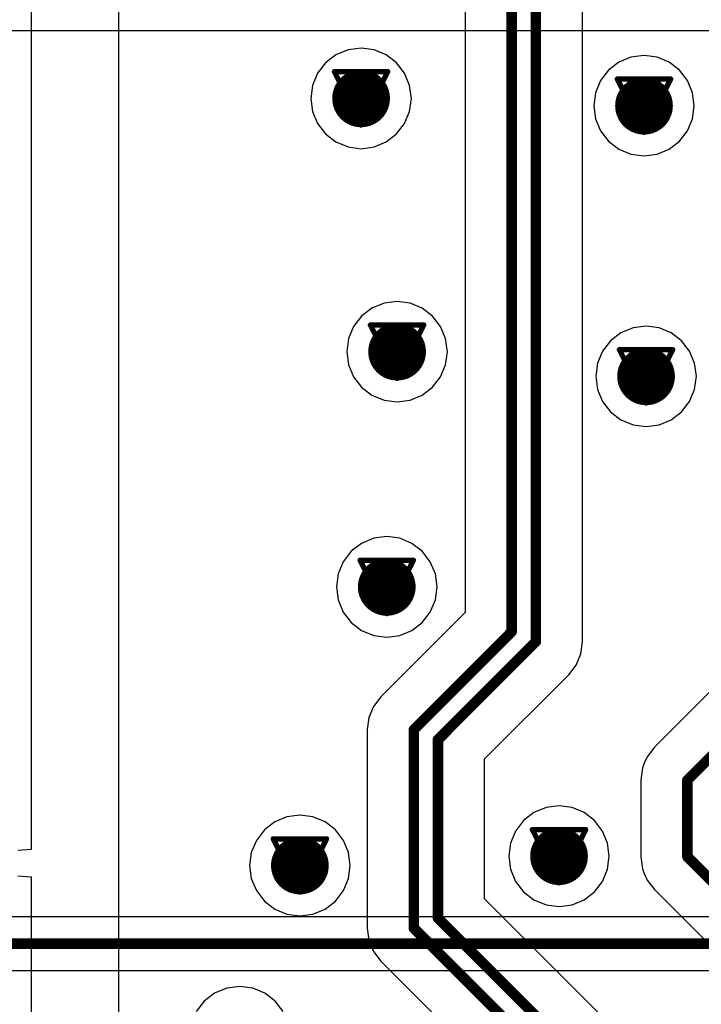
# Model space of a CAD drawing. Header units: millimetres. Extents: x 138 to 555, y 26 to 334.
# Tile 488 of 656: x 279 to 286, y 162 to 172. Entities that reach past the tile are written whole.
import ezdxf

# ---------------------------------------------------------------- set-up
doc = ezdxf.new("R2010")
doc.units = ezdxf.units.MM
for name, color, linetype in [('BottomLayer', 5, 'Continuous'), ('DrillDrawing', 1, 'Continuous'), ('MidLayer1', 16, 'Continuous'), ('MidLayer2', 76, 'Continuous'), ('MidLayer3', 90, 'Continuous'), ('MidLayer4', 156, 'Continuous'), ('MultiLayer', 9, 'Continuous'), ('TopLayer', 1, 'Continuous'), ('ViaHoleLayer', 16, 'Continuous')]:
    doc.layers.add(name, color=color, linetype=linetype)

msp = doc.modelspace()

# ---------------------------------------------------------------- linework, layer by layer
at = {"layer": 'BottomLayer'}
for p, q in [((269.2706, 171.7386), (297.5578, 171.7386)), ((291.4836, 163.2928), (275.4916, 163.2928)), ((275.4916, 162.783), (291.4801, 162.783))]:
    msp.add_line(p, q, dxfattribs=at)
at = {"layer": 'BottomLayer', "const_width": 0.275}
for points in [[(282.3078, 171.0914, 1), (282.5828, 171.0914, 1)], [(285.0036, 171.0216, 1), (285.2786, 171.0216, 1)], [(282.6508, 168.6783, 1), (282.9258, 168.6783, 1)], [(285.0232, 168.4435, 1), (285.2982, 168.4435, 1)], [(282.5525, 166.4374, 1), (282.8275, 166.4374, 1)], [(284.1939, 163.8717, 1), (284.4689, 163.8717, 1)], [(281.7247, 163.7831, 1), (281.9997, 163.7831, 1)]]:
    msp.add_lwpolyline(points, format="xyb", close=True, dxfattribs=at)
at = {"layer": 'BottomLayer', "const_width": 0.1}
msp.add_lwpolyline([(275.057, 163.0379), (291.9188, 163.0379)], dxfattribs=at)
at = {"layer": 'DrillDrawing', "const_width": 0.0508}
for points in [[(282.1913, 171.3454), (282.6993, 171.3454)], [(282.1913, 171.3454), (282.4453, 170.8374)], [(282.4453, 170.8374), (282.6993, 171.3454)], [(284.8871, 171.2756), (285.3951, 171.2756)], [(284.8871, 171.2756), (285.1411, 170.7676)], [(285.1411, 170.7676), (285.3951, 171.2756)], [(282.2929, 171.2438), (282.5977, 171.2438)], [(282.2929, 171.2438), (282.4453, 170.939)], [(282.4453, 170.939), (282.5977, 171.2438)], [(284.9887, 171.174), (285.2935, 171.174)], [(284.9887, 171.174), (285.1411, 170.8692)], [(285.1411, 170.8692), (285.2935, 171.174)], [(282.5343, 168.9323), (283.0423, 168.9323)], [(282.5343, 168.9323), (282.7883, 168.4243)], [(282.7883, 168.4243), (283.0423, 168.9323)], [(282.6359, 168.8307), (282.9407, 168.8307)], [(282.6359, 168.8307), (282.7883, 168.5259)], [(282.7883, 168.5259), (282.9407, 168.8307)], [(284.9067, 168.6975), (285.4147, 168.6975)], [(284.9067, 168.6975), (285.1607, 168.1895)], [(285.1607, 168.1895), (285.4147, 168.6975)], [(285.0083, 168.5959), (285.3131, 168.5959)], [(285.0083, 168.5959), (285.1607, 168.2911)], [(285.1607, 168.2911), (285.3131, 168.5959)], [(282.436, 166.6914), (282.944, 166.6914)], [(282.436, 166.6914), (282.69, 166.1834)], [(282.69, 166.1834), (282.944, 166.6914)], [(282.5376, 166.5898), (282.8424, 166.5898)], [(282.5376, 166.5898), (282.69, 166.285)], [(282.69, 166.285), (282.8424, 166.5898)], [(281.6082, 164.0371), (282.1162, 164.0371)], [(281.6082, 164.0371), (281.8622, 163.5291)], [(281.8622, 163.5291), (282.1162, 164.0371)], [(284.0774, 164.1257), (284.5854, 164.1257)], [(284.0774, 164.1257), (284.3314, 163.6177)], [(284.3314, 163.6177), (284.5854, 164.1257)], [(284.179, 164.0241), (284.4838, 164.0241)], [(284.179, 164.0241), (284.3314, 163.7193)], [(284.3314, 163.7193), (284.4838, 164.0241)], [(281.7098, 163.9355), (282.0146, 163.9355)], [(281.7098, 163.9355), (281.8622, 163.6307)], [(281.8622, 163.6307), (282.0146, 163.9355)]]:
    msp.add_lwpolyline(points, dxfattribs=at)
at = {"layer": 'DrillDrawing', "const_width": 0.0254}
for points in [[(282.1786, 171.3454, 1), (282.204, 171.3454, 1)], [(282.1786, 171.3454, 1), (282.204, 171.3454, 1)], [(282.6866, 171.3454, 1), (282.712, 171.3454, 1)], [(282.6866, 171.3454, 1), (282.712, 171.3454, 1)], [(284.8744, 171.2756, 1), (284.8998, 171.2756, 1)], [(284.8744, 171.2756, 1), (284.8998, 171.2756, 1)], [(285.3824, 171.2756, 1), (285.4078, 171.2756, 1)], [(285.3824, 171.2756, 1), (285.4078, 171.2756, 1)], [(282.2802, 171.2438, 1), (282.3056, 171.2438, 1)], [(282.2802, 171.2438, 1), (282.3056, 171.2438, 1)], [(282.585, 171.2438, 1), (282.6104, 171.2438, 1)], [(282.585, 171.2438, 1), (282.6104, 171.2438, 1)], [(284.976, 171.174, 1), (285.0014, 171.174, 1)], [(284.976, 171.174, 1), (285.0014, 171.174, 1)], [(285.2808, 171.174, 1), (285.3062, 171.174, 1)], [(285.2808, 171.174, 1), (285.3062, 171.174, 1)], [(282.4326, 170.939, 1), (282.458, 170.939, 1)], [(282.4326, 170.939, 1), (282.458, 170.939, 1)], [(282.4326, 170.8374, 1), (282.458, 170.8374, 1)], [(282.4326, 170.8374, 1), (282.458, 170.8374, 1)], [(285.1284, 170.8692, 1), (285.1538, 170.8692, 1)], [(285.1284, 170.8692, 1), (285.1538, 170.8692, 1)], [(285.1284, 170.7676, 1), (285.1538, 170.7676, 1)], [(285.1284, 170.7676, 1), (285.1538, 170.7676, 1)], [(282.5216, 168.9323, 1), (282.547, 168.9323, 1)], [(282.5216, 168.9323, 1), (282.547, 168.9323, 1)], [(283.0296, 168.9323, 1), (283.055, 168.9323, 1)], [(283.0296, 168.9323, 1), (283.055, 168.9323, 1)], [(282.6232, 168.8307, 1), (282.6486, 168.8307, 1)], [(282.6232, 168.8307, 1), (282.6486, 168.8307, 1)], [(282.928, 168.8307, 1), (282.9534, 168.8307, 1)], [(282.928, 168.8307, 1), (282.9534, 168.8307, 1)], [(284.894, 168.6975, 1), (284.9194, 168.6975, 1)], [(284.894, 168.6975, 1), (284.9194, 168.6975, 1)], [(285.402, 168.6975, 1), (285.4274, 168.6975, 1)], [(285.402, 168.6975, 1), (285.4274, 168.6975, 1)], [(284.9956, 168.5959, 1), (285.021, 168.5959, 1)], [(284.9956, 168.5959, 1), (285.021, 168.5959, 1)], [(285.3004, 168.5959, 1), (285.3258, 168.5959, 1)], [(285.3004, 168.5959, 1), (285.3258, 168.5959, 1)], [(282.7756, 168.5259, 1), (282.801, 168.5259, 1)], [(282.7756, 168.5259, 1), (282.801, 168.5259, 1)], [(282.7756, 168.4243, 1), (282.801, 168.4243, 1)], [(282.7756, 168.4243, 1), (282.801, 168.4243, 1)], [(285.148, 168.2911, 1), (285.1734, 168.2911, 1)], [(285.148, 168.2911, 1), (285.1734, 168.2911, 1)], [(285.148, 168.1895, 1), (285.1734, 168.1895, 1)], [(285.148, 168.1895, 1), (285.1734, 168.1895, 1)], [(282.4233, 166.6914, 1), (282.4487, 166.6914, 1)], [(282.4233, 166.6914, 1), (282.4487, 166.6914, 1)], [(282.9313, 166.6914, 1), (282.9567, 166.6914, 1)], [(282.9313, 166.6914, 1), (282.9567, 166.6914, 1)], [(282.5249, 166.5898, 1), (282.5503, 166.5898, 1)], [(282.5249, 166.5898, 1), (282.5503, 166.5898, 1)], [(282.8297, 166.5898, 1), (282.8551, 166.5898, 1)], [(282.8297, 166.5898, 1), (282.8551, 166.5898, 1)], [(282.6773, 166.285, 1), (282.7027, 166.285, 1)], [(282.6773, 166.285, 1), (282.7027, 166.285, 1)], [(282.6773, 166.1834, 1), (282.7027, 166.1834, 1)], [(282.6773, 166.1834, 1), (282.7027, 166.1834, 1)], [(281.5955, 164.0371, 1), (281.6209, 164.0371, 1)], [(281.5955, 164.0371, 1), (281.6209, 164.0371, 1)], [(282.1035, 164.0371, 1), (282.1289, 164.0371, 1)], [(282.1035, 164.0371, 1), (282.1289, 164.0371, 1)], [(284.0647, 164.1257, 1), (284.0901, 164.1257, 1)], [(284.0647, 164.1257, 1), (284.0901, 164.1257, 1)], [(284.5727, 164.1257, 1), (284.5981, 164.1257, 1)], [(284.5727, 164.1257, 1), (284.5981, 164.1257, 1)], [(284.1663, 164.0241, 1), (284.1917, 164.0241, 1)], [(284.1663, 164.0241, 1), (284.1917, 164.0241, 1)], [(284.4711, 164.0241, 1), (284.4965, 164.0241, 1)], [(284.4711, 164.0241, 1), (284.4965, 164.0241, 1)], [(281.6971, 163.9355, 1), (281.7225, 163.9355, 1)], [(281.6971, 163.9355, 1), (281.7225, 163.9355, 1)], [(282.0019, 163.9355, 1), (282.0273, 163.9355, 1)], [(282.0019, 163.9355, 1), (282.0273, 163.9355, 1)], [(284.3187, 163.7193, 1), (284.3441, 163.7193, 1)], [(284.3187, 163.7193, 1), (284.3441, 163.7193, 1)], [(281.8495, 163.6307, 1), (281.8749, 163.6307, 1)], [(281.8495, 163.6307, 1), (281.8749, 163.6307, 1)], [(284.3187, 163.6177, 1), (284.3441, 163.6177, 1)], [(284.3187, 163.6177, 1), (284.3441, 163.6177, 1)], [(281.8495, 163.5291, 1), (281.8749, 163.5291, 1)], [(281.8495, 163.5291, 1), (281.8749, 163.5291, 1)]]:
    msp.add_lwpolyline(points, format="xyb", close=True, dxfattribs=at)
at = {"layer": 'MidLayer1'}
for p, q in [((280.1371, 161.7659), (280.1371, 237.6154)), ((279.3001, 189.4648), (279.3001, 163.9351)), ((282.4453, 171.5705), (282.3213, 171.5542)), ((282.5693, 171.5542), (282.4453, 171.5705)), ((282.2058, 171.5063), (282.1066, 171.4302)), ((282.3213, 171.5542), (282.2058, 171.5063)), ((282.6849, 171.5063), (282.5693, 171.5542)), ((282.7841, 171.4302), (282.6849, 171.5063)), ((285.0171, 171.4844), (284.9015, 171.4365)), ((285.1411, 171.5007), (285.0171, 171.4844)), ((285.2651, 171.4844), (285.1411, 171.5007)), ((285.3806, 171.4365), (285.2651, 171.4844)), ((282.1066, 171.4302), (282.0304, 171.331)), ((282.8602, 171.331), (282.7841, 171.4302)), ((284.9015, 171.4365), (284.8023, 171.3604)), ((285.4798, 171.3604), (285.3806, 171.4365)), ((282.0304, 171.331), (281.9826, 171.2154)), ((282.9081, 171.2154), (282.8602, 171.331)), ((284.8023, 171.3604), (284.7262, 171.2612)), ((285.556, 171.2612), (285.4798, 171.3604)), ((281.9826, 171.2154), (281.9662, 171.0914)), ((282.9244, 171.0914), (282.9081, 171.2154)), ((284.7262, 171.2612), (284.6783, 171.1456)), ((285.6038, 171.1456), (285.556, 171.2612)), ((284.6783, 171.1456), (284.662, 171.0216)), ((285.6202, 171.0216), (285.6038, 171.1456)), ((281.9662, 171.0914), (281.9826, 170.9674)), ((282.9081, 170.9674), (282.9244, 171.0914)), ((284.662, 171.0216), (284.6783, 170.8976)), ((285.6038, 170.8976), (285.6202, 171.0216)), ((281.9826, 170.9674), (282.0304, 170.8519)), ((282.8602, 170.8519), (282.9081, 170.9674)), ((282.0304, 170.8519), (282.1066, 170.7526)), ((282.7841, 170.7526), (282.8602, 170.8519)), ((284.6783, 170.8976), (284.7262, 170.7821)), ((285.556, 170.7821), (285.6038, 170.8976)), ((282.1066, 170.7526), (282.2058, 170.6765)), ((282.6849, 170.6765), (282.7841, 170.7526)), ((284.7262, 170.7821), (284.8023, 170.6829)), ((285.4798, 170.6829), (285.556, 170.7821)), ((282.2058, 170.6765), (282.3213, 170.6286)), ((282.3213, 170.6286), (282.4453, 170.6123)), ((282.4453, 170.6123), (282.5693, 170.6286)), ((282.5693, 170.6286), (282.6849, 170.6765)), ((284.8023, 170.6829), (284.9015, 170.6067)), ((285.3806, 170.6067), (285.4798, 170.6829)), ((284.9015, 170.6067), (285.0171, 170.5589)), ((285.0171, 170.5589), (285.1411, 170.5425)), ((285.1411, 170.5425), (285.2651, 170.5589)), ((285.2651, 170.5589), (285.3806, 170.6067)), ((282.6643, 169.1411), (282.5487, 169.0932)), ((282.7883, 169.1574), (282.6643, 169.1411)), ((282.9123, 169.1411), (282.7883, 169.1574)), ((283.0278, 169.0932), (282.9123, 169.1411)), ((282.5487, 169.0932), (282.4495, 169.0171)), ((283.1271, 169.0171), (283.0278, 169.0932)), ((282.4495, 169.0171), (282.3734, 168.9179)), ((283.2032, 168.9179), (283.1271, 169.0171)), ((282.3734, 168.9179), (282.3255, 168.8023)), ((283.2511, 168.8023), (283.2032, 168.9179)), ((284.9211, 168.8584), (284.8219, 168.7822)), ((285.0367, 168.9062), (284.9211, 168.8584)), ((285.1607, 168.9226), (285.0367, 168.9062)), ((285.2847, 168.9062), (285.1607, 168.9226)), ((285.4002, 168.8584), (285.2847, 168.9062)), ((285.4995, 168.7822), (285.4002, 168.8584)), ((282.3255, 168.8023), (282.3092, 168.6783)), ((283.2674, 168.6783), (283.2511, 168.8023)), ((284.8219, 168.7822), (284.7458, 168.683)), ((285.5756, 168.683), (285.4995, 168.7822)), ((282.3092, 168.6783), (282.3255, 168.5543)), ((283.2511, 168.5543), (283.2674, 168.6783)), ((284.7458, 168.683), (284.6979, 168.5675)), ((285.6235, 168.5675), (285.5756, 168.683)), ((284.6979, 168.5675), (284.6816, 168.4435)), ((285.6398, 168.4435), (285.6235, 168.5675)), ((282.3255, 168.5543), (282.3734, 168.4388)), ((283.2032, 168.4388), (283.2511, 168.5543)), ((282.3734, 168.4388), (282.4495, 168.3395)), ((283.1271, 168.3395), (283.2032, 168.4388)), ((284.6816, 168.4435), (284.6979, 168.3195)), ((285.6235, 168.3195), (285.6398, 168.4435)), ((282.4495, 168.3395), (282.5487, 168.2634)), ((283.0278, 168.2634), (283.1271, 168.3395)), ((284.6979, 168.3195), (284.7458, 168.2039)), ((285.5756, 168.2039), (285.6235, 168.3195)), ((282.5487, 168.2634), (282.6643, 168.2155)), ((282.6643, 168.2155), (282.7883, 168.1992)), ((282.7883, 168.1992), (282.9123, 168.2155)), ((282.9123, 168.2155), (283.0278, 168.2634)), ((284.7458, 168.2039), (284.8219, 168.1047)), ((285.4995, 168.1047), (285.5756, 168.2039)), ((284.8219, 168.1047), (284.9211, 168.0286)), ((285.4002, 168.0286), (285.4995, 168.1047)), ((284.9211, 168.0286), (285.0367, 167.9807)), ((285.2847, 167.9807), (285.4002, 168.0286)), ((285.0367, 167.9807), (285.1607, 167.9644)), ((285.1607, 167.9644), (285.2847, 167.9807)), ((282.566, 166.9002), (282.4505, 166.8523)), ((282.69, 166.9165), (282.566, 166.9002)), ((282.814, 166.9002), (282.69, 166.9165)), ((282.9296, 166.8523), (282.814, 166.9002)), ((282.4505, 166.8523), (282.3512, 166.7762)), ((283.0288, 166.7762), (282.9296, 166.8523)), ((282.3512, 166.7762), (282.2751, 166.6769)), ((283.1049, 166.6769), (283.0288, 166.7762)), ((282.2751, 166.6769), (282.2272, 166.5614)), ((283.1528, 166.5614), (283.1049, 166.6769)), ((282.2272, 166.5614), (282.2109, 166.4374)), ((283.1691, 166.4374), (283.1528, 166.5614)), ((282.2109, 166.4374), (282.2272, 166.3134)), ((283.1528, 166.3134), (283.1691, 166.4374)), ((282.2272, 166.3134), (282.2751, 166.1978)), ((283.1049, 166.1978), (283.1528, 166.3134)), ((282.2751, 166.1978), (282.3512, 166.0986)), ((283.0288, 166.0986), (283.1049, 166.1978)), ((282.3512, 166.0986), (282.4505, 166.0225)), ((282.9296, 166.0225), (283.0288, 166.0986)), ((282.4505, 166.0225), (282.566, 165.9746)), ((282.566, 165.9746), (282.69, 165.9583)), ((282.69, 165.9583), (282.814, 165.9746)), ((282.814, 165.9746), (282.9296, 166.0225)), ((284.3314, 164.3508), (284.2074, 164.3345)), ((284.4554, 164.3345), (284.3314, 164.3508)), ((281.8622, 164.2622), (281.7382, 164.2458)), ((281.9862, 164.2458), (281.8622, 164.2622)), ((284.0919, 164.2866), (283.9927, 164.2105)), ((284.2074, 164.3345), (284.0919, 164.2866)), ((284.571, 164.2866), (284.4554, 164.3345)), ((284.6702, 164.2105), (284.571, 164.2866)), ((281.6227, 164.198), (281.5234, 164.1218)), ((281.7382, 164.2458), (281.6227, 164.198)), ((282.1018, 164.198), (281.9862, 164.2458)), ((282.201, 164.1218), (282.1018, 164.198)), ((283.9927, 164.2105), (283.9165, 164.1113)), ((284.7463, 164.1113), (284.6702, 164.2105)), ((281.5234, 164.1218), (281.4473, 164.0226)), ((282.2771, 164.0226), (282.201, 164.1218)), ((283.9165, 164.1113), (283.8687, 163.9957)), ((284.7942, 163.9957), (284.7463, 164.1113)), ((281.4473, 164.0226), (281.3994, 163.9071)), ((282.325, 163.9071), (282.2771, 164.0226)), ((283.8687, 163.9957), (283.8523, 163.8717)), ((284.8105, 163.8717), (284.7942, 163.9957)), ((279.3001, 163.9351), (279.1731, 163.9268)), ((281.3994, 163.9071), (281.3831, 163.7831)), ((282.3413, 163.7831), (282.325, 163.9071)), ((281.3831, 163.7831), (281.3994, 163.6591)), ((282.325, 163.6591), (282.3413, 163.7831)), ((283.8523, 163.8717), (283.8687, 163.7477)), ((284.7942, 163.7477), (284.8105, 163.8717)), ((283.8687, 163.7477), (283.9165, 163.6322)), ((284.7463, 163.6322), (284.7942, 163.7477)), ((279.1731, 163.684), (279.3001, 163.6756)), ((279.3001, 163.6756), (279.3001, 146.7256)), ((281.3994, 163.6591), (281.4473, 163.5435)), ((282.2771, 163.5435), (282.325, 163.6591)), ((283.9165, 163.6322), (283.9927, 163.5329)), ((284.6702, 163.5329), (284.7463, 163.6322)), ((281.4473, 163.5435), (281.5234, 163.4443)), ((282.201, 163.4443), (282.2771, 163.5435)), ((283.9927, 163.5329), (284.0919, 163.4568)), ((284.571, 163.4568), (284.6702, 163.5329)), ((281.5234, 163.4443), (281.6227, 163.3681)), ((282.1018, 163.3681), (282.201, 163.4443)), ((284.0919, 163.4568), (284.2074, 163.4089)), ((284.2074, 163.4089), (284.3314, 163.3926)), ((284.3314, 163.3926), (284.4554, 163.4089)), ((284.4554, 163.4089), (284.571, 163.4568)), ((281.6227, 163.3681), (281.7382, 163.3203)), ((281.7382, 163.3203), (281.8622, 163.304)), ((281.8622, 163.304), (281.9862, 163.3203)), ((281.9862, 163.3203), (282.1018, 163.3681)), ((281.0499, 162.5666), (280.9506, 162.4905)), ((281.1654, 162.6145), (281.0499, 162.5666)), ((281.2894, 162.6308), (281.1654, 162.6145)), ((281.4134, 162.6145), (281.2894, 162.6308)), ((281.529, 162.5666), (281.4134, 162.6145)), ((281.6282, 162.4905), (281.529, 162.5666)), ((280.9506, 162.4905), (280.8745, 162.3912)), ((281.7043, 162.3912), (281.6282, 162.4905))]:
    msp.add_line(p, q, dxfattribs=at)
at = {"layer": 'MidLayer1', "const_width": 0.275}
for points in [[(282.3078, 171.0914, 1), (282.5828, 171.0914, 1)], [(285.0036, 171.0216, 1), (285.2786, 171.0216, 1)], [(282.6508, 168.6783, 1), (282.9258, 168.6783, 1)], [(285.0232, 168.4435, 1), (285.2982, 168.4435, 1)], [(282.5525, 166.4374, 1), (282.8275, 166.4374, 1)], [(284.1939, 163.8717, 1), (284.4689, 163.8717, 1)], [(281.7247, 163.7831, 1), (281.9997, 163.7831, 1)]]:
    msp.add_lwpolyline(points, format="xyb", close=True, dxfattribs=at)
at = {"layer": 'MidLayer2', "const_width": 0.275}
for points in [[(282.3078, 171.0914, 1), (282.5828, 171.0914, 1)], [(285.0036, 171.0216, 1), (285.2786, 171.0216, 1)], [(282.6508, 168.6783, 1), (282.9258, 168.6783, 1)], [(285.0232, 168.4435, 1), (285.2982, 168.4435, 1)], [(282.5525, 166.4374, 1), (282.8275, 166.4374, 1)], [(284.1939, 163.8717, 1), (284.4689, 163.8717, 1)], [(281.7247, 163.7831, 1), (281.9997, 163.7831, 1)]]:
    msp.add_lwpolyline(points, format="xyb", close=True, dxfattribs=at)
at = {"layer": 'MidLayer3', "const_width": 0.275}
for points in [[(282.3078, 171.0914, 1), (282.5828, 171.0914, 1)], [(285.0036, 171.0216, 1), (285.2786, 171.0216, 1)], [(282.6508, 168.6783, 1), (282.9258, 168.6783, 1)], [(285.0232, 168.4435, 1), (285.2982, 168.4435, 1)], [(282.5525, 166.4374, 1), (282.8275, 166.4374, 1)], [(284.1939, 163.8717, 1), (284.4689, 163.8717, 1)], [(281.7247, 163.7831, 1), (281.9997, 163.7831, 1)]]:
    msp.add_lwpolyline(points, format="xyb", close=True, dxfattribs=at)
at = {"layer": 'MidLayer4'}
for p, q in [((282.4453, 171.5705), (282.3213, 171.5542)), ((282.5693, 171.5542), (282.4453, 171.5705)), ((282.2058, 171.5063), (282.1066, 171.4302)), ((282.3213, 171.5542), (282.2058, 171.5063)), ((282.6849, 171.5063), (282.5693, 171.5542)), ((282.7841, 171.4302), (282.6849, 171.5063)), ((285.0171, 171.4844), (284.9015, 171.4365)), ((285.1411, 171.5007), (285.0171, 171.4844)), ((285.2651, 171.4844), (285.1411, 171.5007)), ((285.3806, 171.4365), (285.2651, 171.4844)), ((282.1066, 171.4302), (282.0304, 171.331)), ((282.8602, 171.331), (282.7841, 171.4302)), ((284.9015, 171.4365), (284.8023, 171.3604)), ((285.4798, 171.3604), (285.3806, 171.4365)), ((282.0304, 171.331), (281.9826, 171.2154)), ((282.9081, 171.2154), (282.8602, 171.331)), ((284.8023, 171.3604), (284.7262, 171.2612)), ((285.556, 171.2612), (285.4798, 171.3604)), ((281.9826, 171.2154), (281.9662, 171.0914)), ((282.9244, 171.0914), (282.9081, 171.2154)), ((284.7262, 171.2612), (284.6783, 171.1456)), ((285.6038, 171.1456), (285.556, 171.2612)), ((284.6783, 171.1456), (284.662, 171.0216)), ((285.6202, 171.0216), (285.6038, 171.1456)), ((281.9662, 171.0914), (281.9826, 170.9674)), ((282.9081, 170.9674), (282.9244, 171.0914)), ((284.662, 171.0216), (284.6783, 170.8976)), ((285.6038, 170.8976), (285.6202, 171.0216)), ((281.9826, 170.9674), (282.0304, 170.8519)), ((282.8602, 170.8519), (282.9081, 170.9674)), ((282.0304, 170.8519), (282.1066, 170.7526)), ((282.7841, 170.7526), (282.8602, 170.8519)), ((284.6783, 170.8976), (284.7262, 170.7821)), ((285.556, 170.7821), (285.6038, 170.8976)), ((282.1066, 170.7526), (282.2058, 170.6765)), ((282.6849, 170.6765), (282.7841, 170.7526)), ((284.7262, 170.7821), (284.8023, 170.6829)), ((285.4798, 170.6829), (285.556, 170.7821)), ((282.2058, 170.6765), (282.3213, 170.6286)), ((282.3213, 170.6286), (282.4453, 170.6123)), ((282.4453, 170.6123), (282.5693, 170.6286)), ((282.5693, 170.6286), (282.6849, 170.6765)), ((284.8023, 170.6829), (284.9015, 170.6067)), ((285.3806, 170.6067), (285.4798, 170.6829)), ((284.9015, 170.6067), (285.0171, 170.5589)), ((285.0171, 170.5589), (285.1411, 170.5425)), ((285.1411, 170.5425), (285.2651, 170.5589)), ((285.2651, 170.5589), (285.3806, 170.6067)), ((282.6643, 169.1411), (282.5487, 169.0932)), ((282.7883, 169.1574), (282.6643, 169.1411)), ((282.9123, 169.1411), (282.7883, 169.1574)), ((283.0278, 169.0932), (282.9123, 169.1411)), ((282.5487, 169.0932), (282.4495, 169.0171)), ((283.1271, 169.0171), (283.0278, 169.0932)), ((282.4495, 169.0171), (282.3734, 168.9179)), ((283.2032, 168.9179), (283.1271, 169.0171)), ((282.3734, 168.9179), (282.3255, 168.8023)), ((283.2511, 168.8023), (283.2032, 168.9179)), ((284.9211, 168.8584), (284.8219, 168.7822)), ((285.0367, 168.9062), (284.9211, 168.8584)), ((285.1607, 168.9226), (285.0367, 168.9062)), ((285.2847, 168.9062), (285.1607, 168.9226)), ((285.4002, 168.8584), (285.2847, 168.9062)), ((285.4995, 168.7822), (285.4002, 168.8584)), ((282.3255, 168.8023), (282.3092, 168.6783)), ((283.2674, 168.6783), (283.2511, 168.8023)), ((284.8219, 168.7822), (284.7458, 168.683)), ((285.5756, 168.683), (285.4995, 168.7822)), ((282.3092, 168.6783), (282.3255, 168.5543)), ((283.2511, 168.5543), (283.2674, 168.6783)), ((284.7458, 168.683), (284.6979, 168.5675)), ((285.6235, 168.5675), (285.5756, 168.683)), ((284.6979, 168.5675), (284.6816, 168.4435)), ((285.6398, 168.4435), (285.6235, 168.5675)), ((282.3255, 168.5543), (282.3734, 168.4388)), ((283.2032, 168.4388), (283.2511, 168.5543)), ((282.3734, 168.4388), (282.4495, 168.3395)), ((283.1271, 168.3395), (283.2032, 168.4388)), ((284.6816, 168.4435), (284.6979, 168.3195)), ((285.6235, 168.3195), (285.6398, 168.4435)), ((282.4495, 168.3395), (282.5487, 168.2634)), ((283.0278, 168.2634), (283.1271, 168.3395)), ((284.6979, 168.3195), (284.7458, 168.2039)), ((285.5756, 168.2039), (285.6235, 168.3195)), ((282.5487, 168.2634), (282.6643, 168.2155)), ((282.6643, 168.2155), (282.7883, 168.1992)), ((282.7883, 168.1992), (282.9123, 168.2155)), ((282.9123, 168.2155), (283.0278, 168.2634)), ((284.7458, 168.2039), (284.8219, 168.1047)), ((285.4995, 168.1047), (285.5756, 168.2039)), ((284.8219, 168.1047), (284.9211, 168.0286)), ((285.4002, 168.0286), (285.4995, 168.1047)), ((284.9211, 168.0286), (285.0367, 167.9807)), ((285.2847, 167.9807), (285.4002, 168.0286)), ((285.0367, 167.9807), (285.1607, 167.9644)), ((285.1607, 167.9644), (285.2847, 167.9807)), ((282.566, 166.9002), (282.4505, 166.8523)), ((282.69, 166.9165), (282.566, 166.9002)), ((282.814, 166.9002), (282.69, 166.9165)), ((282.9296, 166.8523), (282.814, 166.9002)), ((282.4505, 166.8523), (282.3512, 166.7762)), ((283.0288, 166.7762), (282.9296, 166.8523)), ((282.3512, 166.7762), (282.2751, 166.6769)), ((283.1049, 166.6769), (283.0288, 166.7762)), ((282.2751, 166.6769), (282.2272, 166.5614)), ((283.1528, 166.5614), (283.1049, 166.6769)), ((282.2272, 166.5614), (282.2109, 166.4374)), ((283.1691, 166.4374), (283.1528, 166.5614)), ((282.2109, 166.4374), (282.2272, 166.3134)), ((283.1528, 166.3134), (283.1691, 166.4374)), ((282.2272, 166.3134), (282.2751, 166.1978)), ((283.1049, 166.1978), (283.1528, 166.3134)), ((282.2751, 166.1978), (282.3512, 166.0986)), ((283.0288, 166.0986), (283.1049, 166.1978)), ((282.3512, 166.0986), (282.4505, 166.0225)), ((282.9296, 166.0225), (283.0288, 166.0986)), ((282.4505, 166.0225), (282.566, 165.9746)), ((282.566, 165.9746), (282.69, 165.9583)), ((282.69, 165.9583), (282.814, 165.9746)), ((282.814, 165.9746), (282.9296, 166.0225)), ((284.3314, 164.3508), (284.2074, 164.3345)), ((284.4554, 164.3345), (284.3314, 164.3508)), ((281.8622, 164.2622), (281.7382, 164.2458)), ((281.9862, 164.2458), (281.8622, 164.2622)), ((284.0919, 164.2866), (283.9927, 164.2105)), ((284.2074, 164.3345), (284.0919, 164.2866)), ((284.571, 164.2866), (284.4554, 164.3345)), ((284.6702, 164.2105), (284.571, 164.2866)), ((281.6227, 164.198), (281.5234, 164.1218)), ((281.7382, 164.2458), (281.6227, 164.198)), ((282.1018, 164.198), (281.9862, 164.2458)), ((282.201, 164.1218), (282.1018, 164.198)), ((283.9927, 164.2105), (283.9165, 164.1113)), ((284.7463, 164.1113), (284.6702, 164.2105)), ((281.5234, 164.1218), (281.4473, 164.0226)), ((282.2771, 164.0226), (282.201, 164.1218)), ((283.9165, 164.1113), (283.8687, 163.9957)), ((284.7942, 163.9957), (284.7463, 164.1113)), ((281.4473, 164.0226), (281.3994, 163.9071)), ((282.325, 163.9071), (282.2771, 164.0226)), ((283.8687, 163.9957), (283.8523, 163.8717)), ((284.8105, 163.8717), (284.7942, 163.9957)), ((281.3994, 163.9071), (281.3831, 163.7831)), ((282.3413, 163.7831), (282.325, 163.9071)), ((281.3831, 163.7831), (281.3994, 163.6591)), ((282.325, 163.6591), (282.3413, 163.7831)), ((283.8523, 163.8717), (283.8687, 163.7477)), ((284.7942, 163.7477), (284.8105, 163.8717)), ((283.8687, 163.7477), (283.9165, 163.6322)), ((284.7463, 163.6322), (284.7942, 163.7477)), ((281.3994, 163.6591), (281.4473, 163.5435)), ((282.2771, 163.5435), (282.325, 163.6591)), ((283.9165, 163.6322), (283.9927, 163.5329)), ((284.6702, 163.5329), (284.7463, 163.6322)), ((281.4473, 163.5435), (281.5234, 163.4443)), ((282.201, 163.4443), (282.2771, 163.5435)), ((283.9927, 163.5329), (284.0919, 163.4568)), ((284.571, 163.4568), (284.6702, 163.5329)), ((281.5234, 163.4443), (281.6227, 163.3681)), ((282.1018, 163.3681), (282.201, 163.4443)), ((284.0919, 163.4568), (284.2074, 163.4089)), ((284.2074, 163.4089), (284.3314, 163.3926)), ((284.3314, 163.3926), (284.4554, 163.4089)), ((284.4554, 163.4089), (284.571, 163.4568)), ((281.6227, 163.3681), (281.7382, 163.3203)), ((281.7382, 163.3203), (281.8622, 163.304)), ((281.8622, 163.304), (281.9862, 163.3203)), ((281.9862, 163.3203), (282.1018, 163.3681)), ((281.0499, 162.5666), (280.9506, 162.4905)), ((281.1654, 162.6145), (281.0499, 162.5666)), ((281.2894, 162.6308), (281.1654, 162.6145)), ((281.4134, 162.6145), (281.2894, 162.6308)), ((281.529, 162.5666), (281.4134, 162.6145)), ((281.6282, 162.4905), (281.529, 162.5666)), ((280.9506, 162.4905), (280.8745, 162.3912)), ((281.7043, 162.3912), (281.6282, 162.4905))]:
    msp.add_line(p, q, dxfattribs=at)
at = {"layer": 'MidLayer4', "const_width": 0.275}
for points in [[(282.3078, 171.0914, 1), (282.5828, 171.0914, 1)], [(285.0036, 171.0216, 1), (285.2786, 171.0216, 1)], [(282.6508, 168.6783, 1), (282.9258, 168.6783, 1)], [(285.0232, 168.4435, 1), (285.2982, 168.4435, 1)], [(282.5525, 166.4374, 1), (282.8275, 166.4374, 1)], [(284.1939, 163.8717, 1), (284.4689, 163.8717, 1)], [(281.7247, 163.7831, 1), (281.9997, 163.7831, 1)]]:
    msp.add_lwpolyline(points, format="xyb", close=True, dxfattribs=at)
at = {"layer": 'MultiLayer', "const_width": 0.275}
for points in [[(282.3078, 171.0914, 1), (282.5828, 171.0914, 1)], [(285.0036, 171.0216, 1), (285.2786, 171.0216, 1)], [(282.6508, 168.6783, 1), (282.9258, 168.6783, 1)], [(285.0232, 168.4435, 1), (285.2982, 168.4435, 1)], [(282.5525, 166.4374, 1), (282.8275, 166.4374, 1)], [(284.1939, 163.8717, 1), (284.4689, 163.8717, 1)], [(281.7247, 163.7831, 1), (281.9997, 163.7831, 1)]]:
    msp.add_lwpolyline(points, format="xyb", close=True, dxfattribs=at)
at = {"layer": 'TopLayer'}
for p, q in [((283.4363, 210.2237), (283.4363, 166.1938)), ((284.5539, 165.9147), (284.5539, 209.9446)), ((287.1456, 166.8161), (285.2407, 164.9112)), ((283.4363, 166.1938), (282.6339, 165.3914)), ((284.5387, 165.7998), (284.5539, 165.9147)), ((284.5539, 165.9147), (284.5539, 165.9147)), ((284.4944, 165.6928), (284.5387, 165.7998)), ((284.4239, 165.6009), (284.4944, 165.6928)), ((283.6215, 164.7985), (284.4239, 165.6009)), ((282.6339, 165.3914), (282.5633, 165.2995)), ((282.5633, 165.2995), (282.519, 165.1924)), ((282.519, 165.1924), (282.5039, 165.0776)), ((282.5039, 165.0776), (282.5039, 163.1869)), ((285.2407, 164.9112), (285.1702, 164.8193)), ((285.1702, 164.8193), (285.1442, 164.7566)), ((283.6215, 163.466), (283.6215, 164.7985)), ((285.1442, 164.7566), (285.1259, 164.7123)), ((285.1259, 164.7123), (285.1108, 164.5974)), ((285.1108, 164.5974), (285.1108, 163.8669)), ((285.1108, 163.8669), (285.1259, 163.752)), ((285.1259, 163.752), (285.1442, 163.7077)), ((285.1442, 163.7077), (285.1702, 163.645)), ((285.1702, 163.645), (285.2407, 163.5531)), ((285.2407, 163.5531), (286.522, 162.2718)), ((285.2655, 161.822), (283.6215, 163.466)), ((282.5039, 163.1869), (282.519, 163.0721)), ((282.519, 163.0721), (282.5633, 162.965)), ((282.5633, 162.965), (282.6339, 162.8731)), ((282.6339, 162.8731), (284.2778, 161.2292))]:
    msp.add_line(p, q, dxfattribs=at)
at = {"layer": 'TopLayer', "const_width": 0.1}
for points in [[(283.8801, 166.01), (283.8801, 210.2237)], [(284.1101, 165.9147), (284.1101, 210.1284)], [(285.5546, 164.5974), (287.5894, 166.6323)], [(282.9477, 165.0776), (283.8801, 166.01)], [(283.1777, 164.9823), (284.1101, 165.9147)], [(282.9477, 163.1869), (282.9477, 165.0776)], [(283.1777, 163.2822), (283.1777, 164.9823)], [(285.5546, 163.8669), (285.5546, 164.5974)], [(285.5546, 163.8669), (286.8543, 162.5672)], [(283.1777, 163.2822), (284.9517, 161.5082)], [(282.9477, 163.1869), (284.7216, 161.413)]]:
    msp.add_lwpolyline(points, dxfattribs=at)
at = {"layer": 'TopLayer'}
for points, const_width in [([(282.3078, 171.0914, 1), (282.5828, 171.0914, 1)], 0.275), ([(285.0036, 171.0216, 1), (285.2786, 171.0216, 1)], 0.275), ([(282.6508, 168.6783, 1), (282.9258, 168.6783, 1)], 0.275), ([(285.0232, 168.4435, 1), (285.2982, 168.4435, 1)], 0.275), ([(282.5525, 166.4374, 1), (282.8275, 166.4374, 1)], 0.275), ([(283.8551, 166.01, 1), (283.9051, 166.01, 1)], 0.05), ([(283.8551, 166.01, 1), (283.9051, 166.01, 1)], 0.05), ([(284.0851, 165.9147, 1), (284.1351, 165.9147, 1)], 0.05), ([(284.0851, 165.9147, 1), (284.1351, 165.9147, 1)], 0.05), ([(282.9227, 165.0776, 1), (282.9727, 165.0776, 1)], 0.05), ([(282.9227, 165.0776, 1), (282.9727, 165.0776, 1)], 0.05), ([(283.1527, 164.9823, 1), (283.2027, 164.9823, 1)], 0.05), ([(283.1527, 164.9823, 1), (283.2027, 164.9823, 1)], 0.05), ([(285.5296, 164.5974, 1), (285.5796, 164.5974, 1)], 0.05), ([(285.5296, 164.5974, 1), (285.5796, 164.5974, 1)], 0.05), ([(284.1939, 163.8717, 1), (284.4689, 163.8717, 1)], 0.275), ([(281.7247, 163.7831, 1), (281.9997, 163.7831, 1)], 0.275), ([(285.5296, 163.8669, 1), (285.5796, 163.8669, 1)], 0.05), ([(285.5296, 163.8669, 1), (285.5796, 163.8669, 1)], 0.05), ([(283.1527, 163.2822, 1), (283.2027, 163.2822, 1)], 0.05), ([(283.1527, 163.2822, 1), (283.2027, 163.2822, 1)], 0.05), ([(282.9227, 163.1869, 1), (282.9727, 163.1869, 1)], 0.05), ([(282.9227, 163.1869, 1), (282.9727, 163.1869, 1)], 0.05)]:
    msp.add_lwpolyline(points, format="xyb", close=True, dxfattribs=dict(at, const_width=const_width))
at = {"layer": 'ViaHoleLayer', "const_width": 0.15}
for points in [[(282.3703, 171.0914, 1), (282.5203, 171.0914, 1)], [(285.0661, 171.0216, 1), (285.2161, 171.0216, 1)], [(282.7133, 168.6783, 1), (282.8633, 168.6783, 1)], [(285.0857, 168.4435, 1), (285.2357, 168.4435, 1)], [(282.615, 166.4374, 1), (282.765, 166.4374, 1)], [(284.2564, 163.8717, 1), (284.4064, 163.8717, 1)], [(281.7872, 163.7831, 1), (281.9372, 163.7831, 1)]]:
    msp.add_lwpolyline(points, format="xyb", close=True, dxfattribs=at)

doc.saveas('drawing.dxf')
